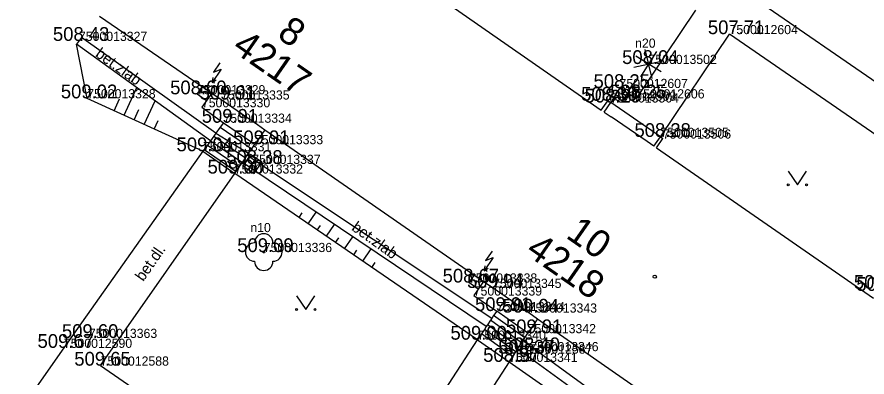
# Model space of a CAD drawing. Extents: x -669251 to -668549, y -1128351 to -1127698.
# Drawn here: x -668956.39 to -668910.12, y -1127793.7 to -1127774.1 of the extents above; entities that cross this region are included whole.
import ezdxf

# ---------------------------------------------------------------- set-up
doc = ezdxf.new("R2010")
doc.units = 0
for name, color, linetype in [('Vrstva 1', 7, 'Continuous'), ('Vrstva 10', 7, 'Continuous'), ('Vrstva 11', 7, 'Continuous'), ('Vrstva 14', 7, 'Continuous'), ('Vrstva 15', 7, 'Continuous'), ('Vrstva 2', 7, 'Continuous'), ('Vrstva 22', 7, 'Continuous'), ('Vrstva 24', 7, 'Continuous'), ('Vrstva 27', 7, 'Continuous'), ('Vrstva 3', 7, 'Continuous'), ('Vrstva 36', 7, 'Continuous'), ('Vrstva 40', 7, 'Continuous'), ('Vrstva 43', 7, 'Continuous'), ('Vrstva 44', 7, 'Continuous'), ('Vrstva 47', 7, 'Continuous'), ('Vrstva 5', 7, 'Continuous'), ('Vrstva 58', 7, 'Continuous'), ('Vrstva 6', 7, 'Continuous')]:
    doc.layers.add(name, color=color, linetype=linetype)

msp = doc.modelspace()

# ---------------------------------------------------------------- linework, layer by layer
at = {"layer": 'Vrstva 1'}
for p, q in [((-668917.603, -1127775.031), (-668917.603, -1127775.031)), ((-668953.02, -1127775.399), (-668953.02, -1127775.399)), ((-668922.015, -1127776.657), (-668922.015, -1127776.657)), ((-668923.592, -1127777.965), (-668923.592, -1127777.965)), ((-668952.567, -1127778.527), (-668952.567, -1127778.527)), ((-668946.591, -1127778.308), (-668946.591, -1127778.308)), ((-668922.682, -1127778.531), (-668922.682, -1127778.531)), ((-668945.273, -1127778.593), (-668945.273, -1127778.593)), ((-668924.23, -1127778.658), (-668924.23, -1127778.658)), ((-668924.074, -1127778.754), (-668924.074, -1127778.754)), ((-668946.327, -1127779.015), (-668946.327, -1127779.015)), ((-668945.154, -1127779.857), (-668945.154, -1127779.857)), ((-668921.363, -1127780.63), (-668921.363, -1127780.63)), ((-668921.235, -1127780.718), (-668921.235, -1127780.718)), ((-668943.444, -1127781.025), (-668943.444, -1127781.025)), ((-668946.268, -1127781.409), (-668946.268, -1127781.409)), ((-668943.585, -1127782.101), (-668943.585, -1127782.101)), ((-668944.543, -1127782.624), (-668944.543, -1127782.624)), ((-668942.959, -1127786.899), (-668942.959, -1127786.899)), ((-668931.791, -1127788.561), (-668931.791, -1127788.561)), ((-668930.472, -1127788.852), (-668930.472, -1127788.852)), ((-668931.528, -1127789.269), (-668931.528, -1127789.269)), ((-668930.277, -1127790.111), (-668930.277, -1127790.111)), ((-668928.537, -1127790.196), (-668928.537, -1127790.196)), ((-668928.593, -1127791.318), (-668928.593, -1127791.318)), ((-668952.48, -1127791.577), (-668952.48, -1127791.577)), ((-668931.321, -1127791.671), (-668931.321, -1127791.671)), ((-668953.843, -1127792.117), (-668953.843, -1127792.117)), ((-668928.454, -1127792.296), (-668928.454, -1127792.296)), ((-668928.787, -1127792.431), (-668928.787, -1127792.431)), ((-668951.841, -1127793.085), (-668951.841, -1127793.085)), ((-668929.598, -1127792.878), (-668929.598, -1127792.878))]:
    msp.add_line(p, q, dxfattribs=at)
at = {"layer": 'Vrstva 10'}
for p, q in [((-668947.059, -1127751.764), (-668907.589, -1127779.058)), ((-668919.462, -1127773.717), (-668922.682, -1127778.531)), ((-668952.89, -1127775.216), (-668953.15, -1127775.582)), ((-668945.56, -1127780.422), (-668952.89, -1127775.216)), ((-668921.363, -1127780.63), (-668917.603, -1127775.031)), ((-668904.591, -1127783.996), (-668917.603, -1127775.031)), ((-668945.854, -1127780.832), (-668953.15, -1127775.582)), ((-668923.592, -1127777.965), (-668924.074, -1127778.754)), ((-668922.682, -1127778.531), (-668923.592, -1127777.965)), ((-668946.268, -1127781.409), (-668953.843, -1127792.117)), ((-668943.457, -1127781.916), (-668943.86, -1127781.63)), ((-668943.713, -1127782.286), (-668944.124, -1127782.014)), ((-668930.543, -1127790.508), (-668943.457, -1127781.916)), ((-668951.841, -1127793.085), (-668944.543, -1127782.624)), ((-668930.844, -1127790.957), (-668943.713, -1127782.286)), ((-668938.301, -1127802.381), (-668931.321, -1127791.671)), ((-668928.324, -1127792.108), (-668928.865, -1127791.739)), ((-668953.843, -1127792.117), (-668963.331, -1127805.665)), ((-668916.284, -1127801.516), (-668929.138, -1127792.163)), ((-668916.003, -1127801.103), (-668928.324, -1127792.108)), ((-668951.841, -1127793.085), (-668938.301, -1127802.381)), ((-668929.598, -1127792.878), (-668936.578, -1127803.647))]:
    msp.add_line(p, q, dxfattribs=at)
at = {"layer": 'Vrstva 11'}
for p, q in [((-668945.794, -1127778.236), (-668946.327, -1127779.015)), ((-668946.327, -1127779.015), (-668945.154, -1127779.857)), ((-668945.154, -1127779.857), (-668945.329, -1127780.101)), ((-668945.154, -1127779.857), (-668943.444, -1127781.025)), ((-668945.329, -1127780.101), (-668945.56, -1127780.422)), ((-668945.329, -1127780.101), (-668943.614, -1127781.272)), ((-668942.899, -1127780.239), (-668943.444, -1127781.025)), ((-668945.854, -1127780.832), (-668946.029, -1127781.076)), ((-668945.679, -1127780.588), (-668945.854, -1127780.832)), ((-668945.854, -1127780.832), (-668944.124, -1127782.014)), ((-668945.56, -1127780.422), (-668945.679, -1127780.588)), ((-668945.679, -1127780.588), (-668943.954, -1127781.767)), ((-668945.56, -1127780.422), (-668943.784, -1127781.519)), ((-668946.029, -1127781.076), (-668946.204, -1127781.32)), ((-668946.029, -1127781.076), (-668944.294, -1127782.261)), ((-668943.784, -1127781.519), (-668943.614, -1127781.272)), ((-668943.614, -1127781.272), (-668943.444, -1127781.025)), ((-668946.204, -1127781.32), (-668946.268, -1127781.409)), ((-668946.268, -1127781.409), (-668944.543, -1127782.624)), ((-668946.204, -1127781.32), (-668944.464, -1127782.508)), ((-668944.124, -1127782.014), (-668943.954, -1127781.767)), ((-668943.954, -1127781.767), (-668943.86, -1127781.63)), ((-668943.86, -1127781.63), (-668943.784, -1127781.519)), ((-668944.294, -1127782.261), (-668944.124, -1127782.014)), ((-668944.543, -1127782.624), (-668944.464, -1127782.508)), ((-668944.464, -1127782.508), (-668944.294, -1127782.261)), ((-668930.99, -1127788.493), (-668931.528, -1127789.269)), ((-668931.528, -1127789.269), (-668930.277, -1127790.111)), ((-668930.543, -1127790.508), (-668930.611, -1127790.61)), ((-668930.444, -1127790.36), (-668930.543, -1127790.508)), ((-668930.277, -1127790.111), (-668930.444, -1127790.36)), ((-668928.756, -1127791.57), (-668930.444, -1127790.36)), ((-668928.593, -1127791.318), (-668930.277, -1127790.111)), ((-668928.049, -1127790.536), (-668928.593, -1127791.318)), ((-668930.844, -1127790.957), (-668930.945, -1127791.109)), ((-668930.778, -1127790.859), (-668930.844, -1127790.957)), ((-668930.611, -1127790.61), (-668930.778, -1127790.859)), ((-668929.081, -1127792.075), (-668930.778, -1127790.859)), ((-668928.927, -1127791.836), (-668930.611, -1127790.61)), ((-668931.112, -1127791.358), (-668931.321, -1127791.671)), ((-668930.945, -1127791.109), (-668931.112, -1127791.358)), ((-668929.407, -1127792.58), (-668931.112, -1127791.358)), ((-668929.244, -1127792.328), (-668930.945, -1127791.109)), ((-668931.321, -1127791.671), (-668929.598, -1127792.878))]:
    msp.add_line(p, q, dxfattribs=at)
for points in [[(-668928.756, -1127791.57), (-668928.593, -1127791.318)], [(-668929.081, -1127792.075), (-668928.927, -1127791.836)], [(-668928.927, -1127791.836), (-668928.865, -1127791.739)], [(-668928.865, -1127791.739), (-668928.756, -1127791.57)], [(-668929.407, -1127792.58), (-668929.244, -1127792.328)], [(-668929.244, -1127792.328), (-668929.138, -1127792.163)], [(-668929.138, -1127792.163), (-668929.081, -1127792.075)], [(-668929.598, -1127792.878), (-668929.407, -1127792.58)]]:
    msp.add_lwpolyline(points, dxfattribs=at)
at = {"layer": 'Vrstva 14'}
for p, q in [((-668952.567, -1127778.527), (-668953.15, -1127775.582)), ((-668946.268, -1127781.409), (-668952.567, -1127778.527)), ((-668931.321, -1127791.671), (-668944.543, -1127782.624)), ((-668929.598, -1127792.878), (-668916.584, -1127801.957))]:
    msp.add_line(p, q, dxfattribs=at)
at = {"layer": 'Vrstva 15'}
for p, q in [((-668950.554, -1127779.448), (-668949.866, -1127777.945)), ((-668951.099, -1127779.199), (-668950.804, -1127778.554)), ((-668949.462, -1127779.947), (-668948.873, -1127778.659)), ((-668950.008, -1127779.698), (-668949.753, -1127779.14)), ((-668948.917, -1127780.197), (-668948.701, -1127779.725)), ((-668941.036, -1127785.024), (-668940.861, -1127784.768)), ((-668940.541, -1127785.363), (-668940.101, -1127784.72)), ((-668940.045, -1127785.701), (-668939.869, -1127785.443)), ((-668939.55, -1127786.04), (-668939.105, -1127785.39)), ((-668939.054, -1127786.379), (-668938.876, -1127786.118)), ((-668938.56, -1127786.718), (-668938.11, -1127786.061)), ((-668938.065, -1127787.057), (-668937.884, -1127786.792)), ((-668937.57, -1127787.396), (-668937.115, -1127786.731)), ((-668937.074, -1127787.734), (-668936.892, -1127787.467))]:
    msp.add_line(p, q, dxfattribs=at)
at = {"layer": 'Vrstva 22'}
for p, q in [((-668922.023, -1127776.617), (-668922.195, -1127775.863)), ((-668921.581, -1127775.967), (-668921.995, -1127776.623)), ((-668922.809, -1127776.837), (-668922.055, -1127776.665)), ((-668922.049, -1127776.637), (-668922.705, -1127776.223)), ((-668921.325, -1127777.091), (-668921.981, -1127776.677)), ((-668921.975, -1127776.649), (-668921.221, -1127776.477)), ((-668922.035, -1127776.691), (-668922.449, -1127777.347)), ((-668922.007, -1127776.697), (-668921.835, -1127777.451))]:
    msp.add_line(p, q, dxfattribs=at)
for centre, radius in [((-668922.015, -1127776.657), 0.04), ((-668942.959, -1127786.899), 0.05)]:
    msp.add_circle(centre, radius, dxfattribs=at)
for centre, start, end in [((-668942.959, -1127786.399), 0, 180), ((-668943.459, -1127786.899), 90, 270), ((-668942.459, -1127786.899), 270, 90), ((-668942.959, -1127787.399), 180, 0)]:
    msp.add_arc(centre, 0.5, start, end, dxfattribs=at)
at = {"layer": 'Vrstva 24'}
for p, q in [((-668945.342, -1127776.586), (-668945.696, -1127777.103)), ((-668945.278, -1127776.935), (-668945.772, -1127777.657)), ((-668945.696, -1127777.103), (-668945.278, -1127776.935)), ((-668945.724, -1127777.392), (-668945.772, -1127777.657)), ((-668945.772, -1127777.657), (-668945.543, -1127777.517)), ((-668946.591, -1127778.308), (-668946.303, -1127777.888)), ((-668946.082, -1127778.657), (-668946.591, -1127778.308)), ((-668930.53, -1127786.848), (-668930.887, -1127787.363)), ((-668930.468, -1127787.197), (-668930.966, -1127787.916)), ((-668930.887, -1127787.363), (-668930.468, -1127787.197)), ((-668930.917, -1127787.652), (-668930.966, -1127787.916)), ((-668930.966, -1127787.916), (-668930.736, -1127787.777)), ((-668931.498, -1127788.141), (-668931.79, -1127788.562)), ((-668931.282, -1127788.914), (-668931.791, -1127788.561))]:
    msp.add_line(p, q, dxfattribs=at)
at = {"layer": 'Vrstva 27'}
for p, q in [((-668943.797, -1127782.41), (-668943.373, -1127781.792)), ((-668929.162, -1127792.431), (-668928.412, -1127792.431))]:
    msp.add_line(p, q, dxfattribs=at)
for points in [[(-668943.489, -1127782.622), (-668943.064, -1127782.004), (-668943.682, -1127781.579), (-668944.107, -1127782.197)], [(-668929.162, -1127792.805), (-668928.412, -1127792.805), (-668928.412, -1127792.055), (-668929.162, -1127792.055)]]:
    msp.add_lwpolyline(points, close=True, dxfattribs=at)
at = {"layer": 'Vrstva 36'}
for p, q in [((-668914.406, -1127782.486), (-668913.906, -1127783.236)), ((-668913.906, -1127783.236), (-668913.406, -1127782.486)), ((-668941.171, -1127789.276), (-668940.671, -1127790.026)), ((-668940.671, -1127790.026), (-668940.171, -1127789.276))]:
    msp.add_line(p, q, dxfattribs=at)
for centre in [(-668914.406, -1127783.236), (-668913.406, -1127783.236), (-668941.171, -1127790.026), (-668940.171, -1127790.026)]:
    msp.add_circle(centre, 0.05, dxfattribs=at)
at = {"layer": 'Vrstva 5'}
for p, q in [((-668936.353, -1127770.986), (-668924.583, -1127779.168)), ((-668951.909, -1127774.051), (-668945.794, -1127778.236)), ((-668945.794, -1127778.236), (-668945.273, -1127778.593)), ((-668924.583, -1127779.168), (-668924.23, -1127778.658)), ((-668924.433, -1127779.271), (-668924.074, -1127778.754)), ((-668924.23, -1127778.658), (-668924.074, -1127778.754)), ((-668921.363, -1127780.63), (-668924.074, -1127778.754)), ((-668924.433, -1127779.271), (-668924.054, -1127779.532)), ((-668943.3, -1127779.96), (-668942.899, -1127780.239)), ((-668942.899, -1127780.239), (-668930.99, -1127788.493)), ((-668921.716, -1127781.139), (-668921.363, -1127780.63)), ((-668921.588, -1127781.228), (-668921.235, -1127780.718)), ((-668921.363, -1127780.63), (-668921.235, -1127780.718)), ((-668921.716, -1127781.139), (-668922.095, -1127780.879)), ((-668921.588, -1127781.228), (-668909.773, -1127789.412)), ((-668930.99, -1127788.493), (-668930.472, -1127788.852)), ((-668928.537, -1127790.196), (-668928.049, -1127790.536)), ((-668928.049, -1127790.536), (-668916.223, -1127798.76))]:
    msp.add_line(p, q, dxfattribs=at)
at = {"layer": 'Vrstva 58'}
msp.add_circle((-668921.673, -1127788.241), 0.0875, dxfattribs=at)
at = {"layer": 'Vrstva 6'}
for p, q in [((-668945.273, -1127778.593), (-668943.3, -1127779.96)), ((-668922.095, -1127780.879), (-668924.054, -1127779.532)), ((-668930.472, -1127788.852), (-668928.537, -1127790.196))]:
    msp.add_line(p, q, dxfattribs=at)

# ---------------------------------------------------------------- texts
at = {"layer": 'Vrstva 2'}
for s, p in [('7500012604', (-668917.603, -1127775.031)), ('7500013327', (-668953.02, -1127775.399)), ('7500013502', (-668922.015, -1127776.657)), ('7500012607', (-668923.592, -1127777.965)), ('7500013328', (-668952.567, -1127778.527)), ('7500013329', (-668946.591, -1127778.308)), ('7500012606', (-668922.682, -1127778.531)), ('7500013330', (-668946.327, -1127779.015)), ('7500013335', (-668945.273, -1127778.593)), ('7500013503', (-668924.23, -1127778.658)), ('7500013504', (-668924.074, -1127778.754)), ('7500013334', (-668945.154, -1127779.857)), ('7500013505', (-668921.363, -1127780.63)), ('7500013506', (-668921.235, -1127780.718)), ('7500013333', (-668943.444, -1127781.025)), ('7500013331', (-668946.268, -1127781.409)), ('7500013337', (-668943.585, -1127782.101)), ('7500013332', (-668944.543, -1127782.624)), ('7500013336', (-668942.959, -1127786.899)), ('7500013338', (-668931.791, -1127788.561)), ('7500013345', (-668930.472, -1127788.852)), ('7500013339', (-668931.528, -1127789.269)), ('7500013344', (-668930.277, -1127790.111)), ('7500013343', (-668928.537, -1127790.196)), ('7500013342', (-668928.593, -1127791.318)), ('7500013363', (-668952.48, -1127791.577)), ('7500013340', (-668931.321, -1127791.671)), ('7500012590', (-668953.843, -1127792.117)), ('7500012587', (-668928.787, -1127792.431)), ('7500013346', (-668928.454, -1127792.296)), ('7500013341', (-668929.598, -1127792.878)), ('7500012588', (-668951.841, -1127793.085))]:
    msp.add_text(s, height=0.5, dxfattribs=at).set_placement(p)
at = {"layer": 'Vrstva 3'}
for s, p in [('507.71 ', (-668918.781, -1127775.031)), ('508.43 ', (-668954.435, -1127775.399)), ('508.04 ', (-668923.451, -1127776.657)), ('508.60 ', (-668948.055, -1127778.308)), ('508.25 ', (-668925.007, -1127777.965)), ('509.02 ', (-668954.005, -1127778.527)), ('509.91 ', (-668946.455, -1127778.593)), ('508.30 ', (-668925.681, -1127778.658)), ('508.29 ', (-668925.492, -1127778.754)), ('508.25 ', (-668924.097, -1127778.531)), ('509.91 ', (-668946.336, -1127779.857)), ('508.28 ', (-668922.778, -1127780.63)), ('509.91 ', (-668944.626, -1127781.025)), ('509.04 ', (-668947.706, -1127781.409)), ('508.38 ', (-668945, -1127782.101)), ('509.00 ', (-668946.017, -1127782.624)), ('509.09 ', (-668944.401, -1127786.899)), ('508.67 ', (-668933.22, -1127788.561)), ('509.94 ', (-668931.891, -1127788.852)), ('508.34 ', (-668910.835, -1127788.902)), ('508.29 ', (-668910.701, -1127789.014)), ('509.91 ', (-668931.459, -1127790.111)), ('509.94 ', (-668929.956, -1127790.196)), ('509.91 ', (-668929.775, -1127791.318)), ('509.60 ', (-668953.946, -1127791.577)), ('509.00 ', (-668932.795, -1127791.671)), ('509.67 ', (-668955.274, -1127792.117)), ('508.37 ', (-668930.202, -1127792.431)), ('508.40 ', (-668929.905, -1127792.296)), ('509.65 ', (-668953.272, -1127793.085)), ('508.97 ', (-668931.015, -1127792.878))]:
    msp.add_text(s, height=0.75, dxfattribs=at).set_placement(p)
at = {"layer": 'Vrstva 40'}
for s, rotation, p in [('bet.zlab', 324.2652, (-668952.17, -1127776.212)), ('bet.zlab', 324.2652, (-668938.224, -1127785.67)), ('bet.dl.', 55.0989, (-668949.52, -1127788.533))]:
    msp.add_text(s, height=0.6, rotation=rotation, dxfattribs=at).set_placement(p)
at = {"layer": 'Vrstva 43'}
for s, rotation, p in [('4217', 325.2731, (-668944.746, -1127775.916)), ('4218', 325.1804, (-668928.768, -1127786.991))]:
    msp.add_text(s, height=1.5, rotation=rotation, dxfattribs=at).set_placement(p)
at = {"layer": 'Vrstva 44'}
for s, rotation, p in [('8', 325.2731, (-668942.296, -1127775.18)), ('10', 325.1804, (-668926.574, -1127786.081))]:
    msp.add_text(s, height=1.5, rotation=rotation, dxfattribs=at).set_placement(p)
at = {"layer": 'Vrstva 47'}
for s, height, p in [('n20', 0.5, (-668922.745, -1127775.771)), ('n10', 0.499, (-668943.689, -1127785.813))]:
    msp.add_text(s, height=height, dxfattribs=at).set_placement(p)

doc.saveas('drawing.dxf')
